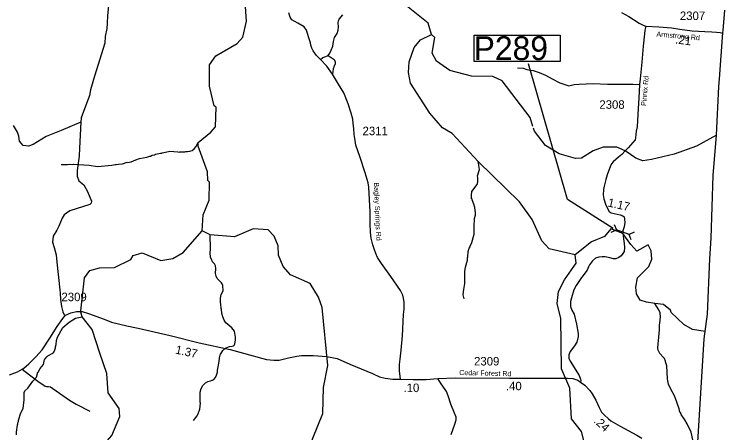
# Model space of a CAD drawing. Extents: x 1248224 to 1454986, y 825081 to 985870.
# Drawn here: x 1436386 to 1446826, y 890608 to 896761 of the extents above; entities that cross this region are included whole.
import ezdxf

# ---------------------------------------------------------------- set-up
doc = ezdxf.new("R2010")
doc.units = 0
for name, color, linetype in [('Exist Boundary Political CountyLine', 7, 'Continuous'), ('Exist Hydrographic Creek Single Shore', 7, 'Continuous'), ('Exist Hydrographic Misc Water Feature', 7, 'Continuous'), ('Exist Road Non-System Type 51', 7, 'Continuous'), ('Exist Road Secondary Mileage Hundredths English Label', 7, 'Continuous'), ('Exist Road Secondary Structure Pipe CELL', 7, 'Continuous'), ('Exist Road Secondary Structure Pipe Number Label', 7, 'Continuous'), ('Exist Road Secondary Type 41 Attributed', 7, 'Continuous'), ('Exist Road Secondary Type 51 Attributed', 7, 'Continuous'), ('Exist Road Secondary Type 51 Label', 7, 'Continuous'), ('Exist Road Secondary Type 51 Number Label', 7, 'Continuous')]:
    doc.layers.add(name, color=color, linetype=linetype)

msp = doc.modelspace()

# ---------------------------------------------------------------- linework, layer by layer
at = {"layer": 'Exist Boundary Political CountyLine'}
msp.add_lwpolyline([(1446198, 885766), (1446234, 886566), (1446251, 886858), (1446335, 888592), (1446406, 890072), (1446524, 891988), (1446571, 892352), (1446605, 893165), (1446625, 893470), (1446657, 894390), (1446703, 894984), (1446739, 895701), (1446747, 895811), (1446797, 896487), (1446797, 896491), (1446800, 896521), (1446826, 896823)], dxfattribs=at)
at = {"layer": 'Exist Hydrographic Creek Single Shore'}
for points in [[(1442515, 896465), (1442468, 896630), (1442050, 896964), (1441804, 897211), (1441460, 897501), (1441036, 898018), (1440946, 898095), (1440779, 898073), (1440682, 897792), (1440522, 897720), (1440347, 897733), (1439856, 897950)], [(1444628, 893222), (1444246, 893311), (1444140, 893432), (1443996, 893743), (1443810, 894003), (1443202, 894598), (1442820, 895008), (1442680, 895093), (1442493, 895307), (1442209, 895746), (1442179, 895904), (1442191, 896061), (1442261, 896270), (1442355, 896383), (1442515, 896465)], [(1445037, 894809), (1444890, 894753), (1444721, 894645), (1444631, 894640), (1444391, 894710), (1444193, 894829), (1444030, 895043), (1444016, 895086)], [(1446703, 894981), (1446410, 894821), (1446083, 894702), (1445748, 894624), (1445623, 894608), (1445521, 894643), (1445361, 894752), (1445238, 894809), (1445153, 894806), (1445037, 894809)], [(1445746, 893285), (1445699, 893372), (1445532, 893277), (1445447, 893377), (1445328, 893540), (1445153, 893608), (1445057, 893492), (1444867, 893417), (1444628, 893222)], [(1444992, 890102), (1444774, 890415), (1444719, 890626), (1444573, 890813), (1444548, 891263), (1444429, 891548), (1444418, 892290), (1444364, 892508), (1444384, 892685), (1444471, 892857), (1444643, 893103), (1444628, 893222)], [(1446538, 892097), (1446350, 892126), (1446226, 892198), (1446038, 892376), (1446030, 892409), (1445923, 892496), (1445797, 892508), (1445678, 892527), (1445582, 892559), (1445529, 892650), (1445521, 892751), (1445543, 892888), (1445711, 893051), (1445753, 893163), (1445746, 893285)]]:
    msp.add_lwpolyline(points, dxfattribs=at)
at = {"layer": 'Exist Hydrographic Misc Water Feature'}
for points in [[(1439149, 893578), (1439162, 893811), (1439249, 894026), (1439254, 894292), (1439230, 894319), (1439224, 894443), (1439090, 894820), (1439089, 894877), (1439277, 895027), (1439345, 895107), (1439351, 895393), (1439326, 895416), (1439257, 895703), (1439255, 896019), (1439349, 896151), (1439661, 896329), (1439746, 896426), (1439801, 896658), (1439768, 897092), (1439698, 897385), (1439694, 897618), (1439800, 897918)], [(1444008, 895111), (1443967, 895244), (1443553, 895784), (1443420, 895846), (1443104, 895852), (1442788, 895934), (1442591, 896070), (1442527, 896189), (1442565, 896421), (1442515, 896465)], [(1437074, 894552), (1437170, 894552), (1437195, 894556), (1437242, 894554), (1437257, 894558), (1437489, 894543), (1437608, 894522), (1437822, 894541), (1437870, 894552), (1437886, 894552), (1437919, 894559), (1437975, 894564), (1438047, 894585), (1438055, 894583), (1438103, 894591), (1438174, 894621), (1438228, 894638), (1438333, 894662), (1438381, 894677), (1438389, 894677), (1438413, 894688), (1438446, 894696), (1438462, 894703), (1438534, 894720), (1438554, 894719), (1438558, 894725), (1438610, 894732), (1438671, 894747), (1438731, 894745), (1438790, 894736), (1438814, 894735), (1438822, 894739), (1438894, 894738), (1438910, 894741), (1438934, 894741), (1438967, 894748), (1438999, 894759), (1439031, 894783), (1439056, 894814), (1439089, 894877)], [(1442999, 892577), (1442984, 892634), (1442985, 892682), (1442990, 892714), (1442994, 892722), (1442995, 892738), (1442999, 892746), (1443006, 892801), (1443005, 892914), (1443008, 892978), (1443018, 893041), (1443044, 893145), (1443044, 893179), (1443049, 893193), (1443058, 893272), (1443071, 893320), (1443084, 893344), (1443084, 893352), (1443109, 893407), (1443142, 893529), (1443142, 893643), (1443149, 893759), (1443162, 893806), (1443163, 893854), (1443159, 893862), (1443159, 893878), (1443152, 893919), (1443141, 893967), (1443115, 894031), (1443113, 894046), (1443107, 894048), (1443104, 894100), (1443110, 894156), (1443186, 894258), (1443192, 894274), (1443197, 894298), (1443198, 894354), (1443195, 894386), (1443221, 894481), (1443214, 894537), (1443210, 894546), (1443202, 894598)], [(1437386, 892313), (1437367, 892381), (1437366, 892403), (1437417, 892888), (1437495, 892994), (1437637, 893031), (1437862, 893036), (1438098, 893156), (1438133, 893215), (1438267, 893255), (1438540, 893141), (1438715, 893170), (1438867, 893259), (1439149, 893578)], [(1439022, 890789), (1439074, 890860), (1439095, 890900), (1439095, 890908), (1439103, 890924), (1439112, 890956), (1439122, 891043), (1439118, 891059), (1439118, 891207), (1439131, 891259), (1439160, 891305), (1439197, 891344), (1439229, 891361), (1439269, 891372), (1439293, 891384), (1439301, 891383), (1439318, 891393), (1439342, 891423), (1439359, 891454), (1439372, 891502), (1439372, 891528), (1439399, 891657), (1439400, 891709), (1439418, 891767), (1439424, 891771), (1439451, 891818), (1439475, 891842), (1439500, 891859), (1439548, 891878), (1439588, 891881), (1439608, 891887), (1439621, 891900), (1439629, 891916), (1439638, 891972), (1439639, 892012), (1439621, 892101), (1439582, 892153), (1439494, 892223), (1439469, 892264), (1439450, 892312), (1439439, 892361), (1439432, 892425), (1439428, 892433), (1439429, 892449), (1439421, 892481), (1439422, 892505), (1439418, 892513), (1439419, 892586), (1439429, 892641), (1439454, 892693), (1439452, 892773), (1439444, 892797), (1439432, 892813), (1439368, 892878), (1439351, 892911), (1439343, 892951), (1439347, 893023), (1439342, 893063), (1439331, 893091), (1439291, 893132), (1439293, 893136), (1439269, 893189), (1439264, 893255), (1439269, 893309), (1439269, 893397), (1439266, 893429), (1439264, 893517)], [(1440486, 888633), (1440600, 888930), (1440557, 889282), (1440528, 889467), (1440543, 889814), (1440773, 890528), (1440922, 890890), (1440930, 891274), (1440994, 891598), (1440911, 892450), (1440855, 892602), (1440734, 892804), (1440445, 892928), (1440339, 893055), (1440267, 893221), (1440262, 893356), (1440206, 893498), (1440116, 893592), (1439899, 893606), (1439622, 893487), (1439264, 893517), (1439149, 893578)], [(1446356, 890504), (1446332, 890619), (1446275, 890740), (1446240, 890797), (1446184, 890878), (1446173, 890906), (1446167, 890910), (1446156, 890962), (1446098, 891128), (1446092, 891136), (1446092, 891144), (1446028, 891258), (1446000, 891322), (1445989, 891371), (1445985, 891403), (1445974, 891591), (1445955, 891651), (1445955, 891659), (1445938, 891700), (1445926, 891716), (1445872, 891773), (1445847, 891822), (1445843, 891846), (1445845, 891920), (1445850, 891958), (1445854, 891958), (1445869, 892121), (1445867, 892192), (1445876, 892261), (1445880, 892325), (1445878, 892357), (1445875, 892373), (1445858, 892414), (1445797, 892508)], [(1436420, 890577), (1436422, 890633), (1436426, 890641), (1436431, 890699), (1436435, 890713), (1436436, 890729), (1436440, 890737), (1436440, 890753), (1436449, 890776), (1436449, 890792), (1436484, 890904), (1436517, 890967), (1436532, 891091), (1436534, 891203), (1436543, 891224), (1436589, 891265), (1436660, 891368), (1436715, 891427), (1436733, 891498), (1436737, 891500), (1436770, 891553), (1436819, 891612), (1436831, 891684), (1436839, 891698), (1436866, 891727), (1436882, 891739), (1436944, 891772), (1436967, 891793), (1436984, 891827), (1436992, 891857), (1436993, 891873), (1437001, 891904), (1437010, 891965), (1437024, 892016), (1437103, 892156), (1437192, 892235), (1437289, 892294), (1437386, 892313)], [(1437442, 888583), (1437448, 888892), (1437496, 889232), (1437500, 889449), (1437454, 889640), (1437450, 889867), (1437411, 890009), (1437423, 890202), (1437467, 890300), (1437526, 890358), (1437720, 890452), (1437822, 890568), (1437936, 890848), (1437930, 890967), (1437768, 891196), (1437748, 891479), (1437646, 891780), (1437530, 892125), (1437386, 892313)]]:
    msp.add_lwpolyline(points, dxfattribs=at)
at = {"layer": 'Exist Road Non-System Type 51'}
for points in [[(1437777, 896950), (1437772, 896883), (1437756, 896741), (1437750, 896626), (1437745, 896550), (1437723, 896436), (1437718, 896337), (1437565, 895851), (1437508, 895650), (1437494, 895565), (1437371, 895238), (1437364, 895176)], [(1440888, 896098), (1440919, 896123), (1440965, 896142), (1440998, 896153), (1441022, 896188), (1441044, 896232), (1441066, 896292), (1441077, 896360), (1441093, 896420), (1441129, 896477), (1441148, 896526), (1441153, 896576), (1441145, 896636), (1441150, 896663), (1441161, 896687), (1441216, 896753)], [(1440998, 896153), (1441058, 896117), (1441088, 896098), (1441101, 896063), (1441101, 896030), (1441088, 896000), (1441074, 895956), (1441069, 895918), (1441061, 895880)], [(1443782, 895974), (1443862, 895967), (1443919, 895951), (1443974, 895941), (1444013, 895933), (1444098, 895904), (1444191, 895863), (1444290, 895809), (1444401, 895752), (1444476, 895726), (1444533, 895710), (1444611, 895728), (1444686, 895731), (1444893, 895741), (1445103, 895731), (1445336, 895731), (1445482, 895731), (1445575, 895728)], [(1437364, 895176), (1437074, 895051), (1436928, 894992), (1436858, 894963), (1436667, 894846), (1436594, 894824), (1436517, 894831), (1436466, 894893), (1436454, 894967), (1436433, 895025), (1436375, 895125)], [(1437364, 895176), (1437345, 894794), (1437342, 894677), (1437312, 894464), (1437309, 894380), (1437334, 894310), (1437411, 894255), (1437463, 894153), (1437521, 894013), (1437517, 893984), (1437496, 893966), (1437202, 893870), (1437122, 893811), (1437089, 893764), (1437041, 893646), (1437015, 893588), (1436961, 893498), (1436951, 893409), (1436972, 893330), (1437001, 893223), (1437015, 893116), (1437056, 892709), (1437060, 892659), (1437065, 892569), (1437082, 892466), (1437103, 892385), (1437119, 892343)], [(1436503, 891544), (1436545, 891507), (1436734, 891365), (1436841, 891295), (1436862, 891288), (1436890, 891289), (1436919, 891285), (1436956, 891261), (1437199, 891089), (1437297, 891029), (1437496, 890925)]]:
    msp.add_lwpolyline(points, dxfattribs=at)
at = {"layer": 'Exist Road Secondary Structure Pipe CELL'}
for p, q in [((1445203, 893671), (1445234, 893594)), ((1445159, 893558), (1445234, 893594)), ((1445419, 893523), (1445234, 893594)), ((1445495, 893559), (1445419, 893523)), ((1445451, 893446), (1445419, 893523))]:
    msp.add_line(p, q, dxfattribs=at)
at = {"layer": 'Exist Road Secondary Structure Pipe Number Label'}
msp.add_lwpolyline([(1443143, 896451), (1444409, 896451), (1444409, 896067), (1443143, 896067)], close=True, dxfattribs=at)
msp.add_lwpolyline([(1445184, 893611), (1444516, 894040), (1443943, 896033)], dxfattribs=at)
at = {"layer": 'Exist Road Secondary Type 41 Attributed'}
for points in [[(1444723, 892891), (1444642, 892773), (1444610, 892712), (1444573, 892594), (1444561, 892537), (1444561, 892463), (1444578, 892411), (1444611, 892352), (1444645, 892203), (1444671, 892068), (1444674, 892022), (1444652, 891943), (1444617, 891888), (1444554, 891805), (1444536, 891754), (1444537, 891704), (1444553, 891660), (1444684, 891451), (1444706, 891398), (1444709, 891376), (1444705, 891353)], [(1442806, 890584), (1442833, 890665), (1442859, 890734), (1442881, 890799), (1442880, 890840), (1442857, 890898), (1442799, 891029), (1442761, 891150), (1442736, 891217), (1442717, 891244), (1442657, 891328), (1442609, 891405)]]:
    msp.add_lwpolyline(points, dxfattribs=at)
at = {"layer": 'Exist Road Secondary Type 51 Attributed'}
for points in [[(1442060, 891395), (1442048, 891518), (1442045, 891574), (1442048, 891610), (1442059, 891692), (1442069, 891823), (1442090, 892033), (1442107, 892349), (1442116, 892427), (1442114, 892523), (1442107, 892589), (1442097, 892630), (1442064, 892698), (1441921, 892908), (1441781, 893099), (1441726, 893184), (1441700, 893243), (1441674, 893311), (1441654, 893372), (1441632, 893467), (1441619, 893557), (1441615, 893686), (1441615, 893854), (1441595, 894221), (1441588, 894283), (1441544, 894431), (1441466, 894669), (1441407, 894837), (1441394, 894907), (1441381, 894994), (1441376, 895079), (1441367, 895156), (1441361, 895217), (1441337, 895306), (1441295, 895443), (1441229, 895605), (1441153, 895732), (1441061, 895880), (1440977, 895998), (1440888, 896098), (1440828, 896153), (1440780, 896225), (1440758, 896264), (1440746, 896308), (1440741, 896341), (1440715, 896413), (1440682, 896526), (1440644, 896574), (1440552, 896631), (1440500, 896657), (1440467, 896681), (1440441, 896718), (1440423, 896781)], [(1445310, 896784), (1445417, 896729), (1445570, 896629), (1445625, 896600), (1445668, 896584)], [(1445668, 896584), (1445653, 896525), (1445646, 896471), (1445626, 896290), (1445607, 896054), (1445582, 895809), (1445575, 895728), (1445563, 895525), (1445553, 895376), (1445538, 895107), (1445523, 895043), (1445514, 894943), (1445510, 894913), (1445407, 894796), (1445361, 894752), (1445313, 894699), (1445263, 894662), (1445186, 894592), (1445164, 894565), (1445148, 894532), (1445100, 894401), (1445078, 894331), (1445056, 894235), (1445046, 894184), (1445041, 894106), (1445048, 894047), (1445078, 893955), (1445127, 893862), (1445159, 893844), (1445291, 893814), (1445328, 893797), (1445346, 893781), (1445354, 893748), (1445356, 893702), (1445346, 893637), (1445330, 893576), (1445328, 893540)], [(1445668, 896584), (1445855, 896575), (1446044, 896562), (1446167, 896542), (1446347, 896518), (1446533, 896505), (1446634, 896503), (1446703, 896496), (1446758, 896492), (1446796, 896482)], [(1445328, 893540), (1445339, 893461), (1445350, 893393), (1445354, 893330), (1445348, 893275), (1445330, 893243), (1445304, 893210), (1445271, 893184), (1445227, 893166), (1445190, 893166), (1445135, 893179), (1445070, 893193), (1445026, 893193), (1444973, 893188), (1444928, 893173), (1444882, 893136), (1444838, 893076), (1444822, 893046), (1444802, 892998), (1444728, 892897), (1444723, 892891)], [(1436318, 891461), (1436436, 891503), (1436503, 891544), (1436529, 891560), (1436603, 891624), (1436706, 891725), (1436797, 891828), (1436910, 892001), (1437018, 892169), (1437099, 892289), (1437138, 892336), (1437217, 892370), (1437300, 892390), (1437387, 892390), (1437480, 892363), (1437709, 892277), (1437815, 892237), (1438041, 892181), (1438208, 892144), (1438678, 892041), (1439106, 891932), (1439561, 891832), (1439896, 891739), (1440095, 891687), (1440200, 891675), (1440277, 891677), (1440417, 891709), (1440538, 891737), (1440606, 891745), (1440780, 891745), (1440979, 891730), (1441131, 891702), (1441319, 891619), (1441649, 891479), (1441754, 891431), (1441837, 891411), (1441948, 891398), (1442060, 891395)], [(1442060, 891395), (1442249, 891391), (1442441, 891392), (1442609, 891405)], [(1442609, 891405), (1442869, 891414), (1443661, 891409), (1444248, 891412), (1444517, 891412), (1444593, 891405), (1444669, 891380), (1444705, 891353)], [(1444705, 891353), (1444771, 891308), (1444841, 891232), (1444877, 891181), (1444929, 891086), (1444978, 890979), (1445014, 890911), (1445052, 890871), (1445117, 890812), (1445153, 890783), (1445290, 890707), (1445536, 890574), (1445608, 890531)]]:
    msp.add_lwpolyline(points, dxfattribs=at)

# ---------------------------------------------------------------- texts
at = {"layer": 'Exist Road Secondary Mileage Hundredths English Label'}
for s, rotation, p in [('.21', 352.4375, (1446094, 896333)), ('1.17', 347.0822, (1445098, 893938)), ('1.37', 347.5887, (1438746, 891775)), ('.10', 0.3674, (1442106, 891206)), ('.40', 0.2132, (1443610, 891233)), ('.24', 317.888, (1444892, 890769))]:
    msp.add_text(s, height=125, rotation=rotation, dxfattribs=at).set_placement(p)
at = {"layer": 'Exist Road Secondary Structure Pipe Number Label'}
msp.add_text('P289', height=350, dxfattribs=at).set_placement((1443136, 896087))
at = {"layer": 'Exist Road Secondary Type 51 Label'}
for s, rotation, p in [('Armstrong Rd', 354.9392, (1445820, 896434)), ('Pinnix Rd', 84.7038, (1445669, 895410)), ('Bagley Springs Rd', 272.3301, (1441671, 894288)), ('Cedar Forest Rd', 358.599, (1442924, 891458))]:
    msp.add_text(s, height=75, rotation=rotation, dxfattribs=at).set_placement(p)
at = {"layer": 'Exist Road Secondary Type 51 Number Label'}
for s, p in [('2307', (1446166, 896676)), ('2308', (1444983, 895371)), ('2311', (1441504, 894983)), ('2309', (1437080, 892543)), ('2309', (1443142, 891598))]:
    msp.add_text(s, height=125, dxfattribs=at).set_placement(p)

doc.saveas('drawing.dxf')
